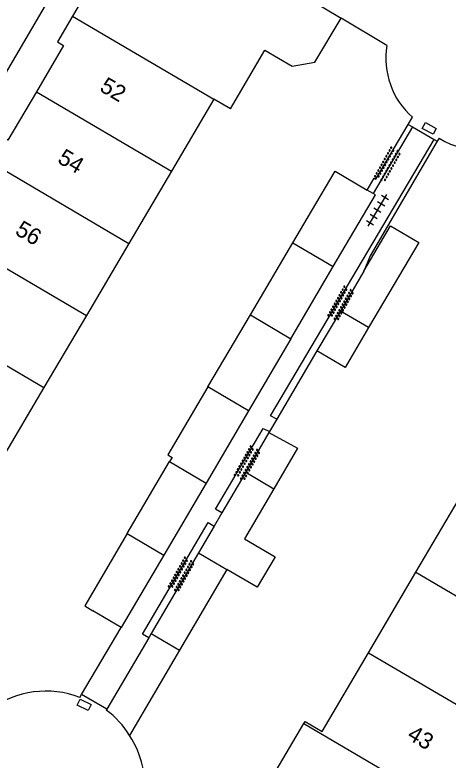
# Model space of a CAD drawing. Extents: x 132999 to 136000, y 398499 to 400501.
# Drawn here: x 133464.03 to 133490.43, y 399512.96 to 399558.39 of the extents above; entities that cross this region are included whole.
import ezdxf

# ---------------------------------------------------------------- set-up
doc = ezdxf.new("R2010")
doc.units = 0
for name, color, linetype in [('gg-afsc-erfafscheiding', 7, 'Continuous'), ('gg-afsc-muur', 7, 'Continuous'), ('gg-anno-huisnummerreeks BGT', 7, 'Continuous'), ('gg-bbg-bijgebouw', 7, 'Continuous'), ('gg-bbg-gedigitaliseerde bebouwing', 7, 'Continuous'), ('gg-bbg-gedigitaliseerde bijgebouw', 7, 'Continuous'), ('gg-bbg-hoofdgebouw', 7, 'Continuous'), ('gg-bbg-tussenscheiding', 7, 'Continuous'), ('gg-knt-verharding', 7, 'Continuous'), ('gt-symb-kolk center center', 7, 'Continuous'), ('gt-symb-overige verharding', 7, 'Continuous'), ('gt-symb-tegel verharding', 7, 'Continuous')]:
    doc.layers.add(name, color=color, linetype=linetype)

# ---------------------------------------------------------------- blocks, each defined once
blk = doc.blocks.new('gt0-OVH')
at = {"layer": 'gt-symb-overige verharding'}
for points in [[(-0.972, 0.298), (-0.967, 0.308), (-0.965, 0.319), (-0.966, 0.33), (-0.971, 0.34), (-0.978, 0.348), (-0.988, 0.353), (-0.999, 0.355), (-1.01, 0.354), (-1.02, 0.349), (-1.028, 0.342), (-1.033, 0.332), (-1.035, 0.321), (-1.034, 0.31), (-1.029, 0.3), (-1.022, 0.292), (-1.012, 0.287), (-1.001, 0.285), (-0.99, 0.286), (-0.98, 0.291)], [(-0.872, 0.106), (-0.867, 0.116), (-0.865, 0.126), (-0.866, 0.137), (-0.871, 0.147), (-0.878, 0.156), (-0.888, 0.161), (-0.899, 0.163), (-0.91, 0.162), (-0.92, 0.157), (-0.928, 0.15), (-0.933, 0.14), (-0.935, 0.129), (-0.934, 0.118), (-0.929, 0.108), (-0.922, 0.1), (-0.912, 0.095), (-0.901, 0.092), (-0.89, 0.094), (-0.88, 0.098)], [(-0.772, 0.298), (-0.767, 0.308), (-0.765, 0.319), (-0.766, 0.33), (-0.771, 0.34), (-0.778, 0.348), (-0.788, 0.353), (-0.799, 0.355), (-0.81, 0.354), (-0.82, 0.349), (-0.828, 0.342), (-0.833, 0.332), (-0.835, 0.321), (-0.834, 0.31), (-0.829, 0.3), (-0.822, 0.292), (-0.812, 0.287), (-0.801, 0.285), (-0.79, 0.286), (-0.78, 0.291)], [(-0.672, 0.106), (-0.667, 0.116), (-0.665, 0.126), (-0.666, 0.137), (-0.671, 0.147), (-0.678, 0.156), (-0.688, 0.161), (-0.699, 0.163), (-0.71, 0.162), (-0.72, 0.157), (-0.728, 0.15), (-0.733, 0.14), (-0.735, 0.129), (-0.734, 0.118), (-0.729, 0.108), (-0.722, 0.1), (-0.712, 0.095), (-0.701, 0.092), (-0.69, 0.094), (-0.68, 0.098)], [(-0.572, 0.298), (-0.567, 0.308), (-0.565, 0.319), (-0.566, 0.33), (-0.571, 0.34), (-0.578, 0.348), (-0.588, 0.353), (-0.599, 0.355), (-0.61, 0.354), (-0.62, 0.349), (-0.628, 0.342), (-0.633, 0.332), (-0.635, 0.321), (-0.634, 0.31), (-0.629, 0.3), (-0.622, 0.292), (-0.612, 0.287), (-0.601, 0.285), (-0.59, 0.286), (-0.58, 0.291)], [(-0.472, 0.106), (-0.467, 0.116), (-0.465, 0.126), (-0.466, 0.137), (-0.471, 0.147), (-0.478, 0.156), (-0.488, 0.161), (-0.499, 0.163), (-0.51, 0.162), (-0.52, 0.157), (-0.528, 0.15), (-0.533, 0.14), (-0.535, 0.129), (-0.534, 0.118), (-0.529, 0.108), (-0.522, 0.1), (-0.512, 0.095), (-0.501, 0.092), (-0.49, 0.094), (-0.48, 0.098)], [(-0.372, 0.298), (-0.367, 0.308), (-0.365, 0.319), (-0.366, 0.33), (-0.371, 0.34), (-0.378, 0.348), (-0.388, 0.353), (-0.399, 0.355), (-0.41, 0.354), (-0.42, 0.349), (-0.428, 0.342), (-0.433, 0.332), (-0.435, 0.321), (-0.434, 0.31), (-0.429, 0.3), (-0.422, 0.292), (-0.412, 0.287), (-0.401, 0.285), (-0.39, 0.286), (-0.38, 0.291)], [(-0.272, 0.106), (-0.267, 0.116), (-0.265, 0.126), (-0.266, 0.137), (-0.271, 0.147), (-0.278, 0.156), (-0.288, 0.161), (-0.299, 0.163), (-0.31, 0.162), (-0.32, 0.157), (-0.328, 0.15), (-0.333, 0.14), (-0.335, 0.129), (-0.334, 0.118), (-0.329, 0.108), (-0.322, 0.1), (-0.312, 0.095), (-0.301, 0.092), (-0.29, 0.094), (-0.28, 0.098)], [(-0.172, 0.298), (-0.167, 0.308), (-0.165, 0.319), (-0.166, 0.33), (-0.171, 0.34), (-0.178, 0.348), (-0.188, 0.353), (-0.199, 0.355), (-0.21, 0.354), (-0.22, 0.349), (-0.228, 0.342), (-0.233, 0.332), (-0.235, 0.321), (-0.234, 0.31), (-0.229, 0.3), (-0.222, 0.292), (-0.212, 0.287), (-0.201, 0.285), (-0.19, 0.286), (-0.18, 0.291)], [(-0.072, 0.106), (-0.067, 0.116), (-0.065, 0.126), (-0.066, 0.137), (-0.071, 0.147), (-0.078, 0.156), (-0.088, 0.161), (-0.099, 0.163), (-0.11, 0.162), (-0.12, 0.157), (-0.128, 0.15), (-0.133, 0.14), (-0.135, 0.129), (-0.134, 0.118), (-0.129, 0.108), (-0.122, 0.1), (-0.112, 0.095), (-0.101, 0.092), (-0.09, 0.094), (-0.08, 0.098)], [(0.028, 0.298), (0.033, 0.308), (0.035, 0.319), (0.034, 0.33), (0.029, 0.34), (0.022, 0.348), (0.012, 0.353), (0.001, 0.355), (-0.01, 0.354), (-0.02, 0.349), (-0.028, 0.342), (-0.033, 0.332), (-0.035, 0.321), (-0.034, 0.31), (-0.029, 0.3), (-0.022, 0.292), (-0.012, 0.287), (-0.001, 0.285), (0.01, 0.286), (0.02, 0.291)], [(0.128, 0.106), (0.133, 0.116), (0.135, 0.126), (0.134, 0.137), (0.129, 0.147), (0.122, 0.156), (0.112, 0.161), (0.101, 0.163), (0.09, 0.162), (0.08, 0.157), (0.072, 0.15), (0.067, 0.14), (0.065, 0.129), (0.066, 0.118), (0.071, 0.108), (0.078, 0.1), (0.088, 0.095), (0.099, 0.092), (0.11, 0.094), (0.12, 0.098)], [(0.228, 0.298), (0.233, 0.308), (0.235, 0.319), (0.234, 0.33), (0.229, 0.34), (0.222, 0.348), (0.212, 0.353), (0.201, 0.355), (0.19, 0.354), (0.18, 0.349), (0.172, 0.342), (0.167, 0.332), (0.165, 0.321), (0.166, 0.31), (0.171, 0.3), (0.178, 0.292), (0.188, 0.287), (0.199, 0.285), (0.21, 0.286), (0.22, 0.291)], [(0.328, 0.106), (0.333, 0.116), (0.335, 0.126), (0.334, 0.137), (0.329, 0.147), (0.322, 0.156), (0.312, 0.161), (0.301, 0.163), (0.29, 0.162), (0.28, 0.157), (0.272, 0.15), (0.267, 0.14), (0.265, 0.129), (0.266, 0.118), (0.271, 0.108), (0.278, 0.1), (0.288, 0.095), (0.299, 0.092), (0.31, 0.094), (0.32, 0.098)], [(0.428, 0.298), (0.433, 0.308), (0.435, 0.319), (0.434, 0.33), (0.429, 0.34), (0.422, 0.348), (0.412, 0.353), (0.401, 0.355), (0.39, 0.354), (0.38, 0.349), (0.372, 0.342), (0.367, 0.332), (0.365, 0.321), (0.366, 0.31), (0.371, 0.3), (0.378, 0.292), (0.388, 0.287), (0.399, 0.285), (0.41, 0.286), (0.42, 0.291)], [(0.528, 0.106), (0.533, 0.116), (0.535, 0.126), (0.534, 0.137), (0.529, 0.147), (0.522, 0.156), (0.512, 0.161), (0.501, 0.163), (0.49, 0.162), (0.48, 0.157), (0.472, 0.15), (0.467, 0.14), (0.465, 0.129), (0.466, 0.118), (0.471, 0.108), (0.478, 0.1), (0.488, 0.095), (0.499, 0.092), (0.51, 0.094), (0.52, 0.098)], [(0.628, 0.298), (0.633, 0.308), (0.635, 0.319), (0.634, 0.33), (0.629, 0.34), (0.622, 0.348), (0.612, 0.353), (0.601, 0.355), (0.59, 0.354), (0.58, 0.349), (0.572, 0.342), (0.567, 0.332), (0.565, 0.321), (0.566, 0.31), (0.571, 0.3), (0.578, 0.292), (0.588, 0.287), (0.599, 0.285), (0.61, 0.286), (0.62, 0.291)], [(0.728, 0.106), (0.733, 0.116), (0.735, 0.126), (0.734, 0.137), (0.729, 0.147), (0.722, 0.156), (0.712, 0.161), (0.701, 0.163), (0.69, 0.162), (0.68, 0.157), (0.672, 0.15), (0.667, 0.14), (0.665, 0.129), (0.666, 0.118), (0.671, 0.108), (0.678, 0.1), (0.688, 0.095), (0.699, 0.092), (0.71, 0.094), (0.72, 0.098)], [(0.828, 0.298), (0.833, 0.308), (0.835, 0.319), (0.834, 0.33), (0.829, 0.34), (0.822, 0.348), (0.812, 0.353), (0.801, 0.355), (0.79, 0.354), (0.78, 0.349), (0.772, 0.342), (0.767, 0.332), (0.765, 0.321), (0.766, 0.31), (0.771, 0.3), (0.778, 0.292), (0.788, 0.287), (0.799, 0.285), (0.81, 0.286), (0.82, 0.291)], [(0.928, 0.106), (0.933, 0.116), (0.935, 0.126), (0.934, 0.137), (0.929, 0.147), (0.922, 0.156), (0.912, 0.161), (0.901, 0.163), (0.89, 0.162), (0.88, 0.157), (0.872, 0.15), (0.867, 0.14), (0.865, 0.129), (0.866, 0.118), (0.871, 0.108), (0.878, 0.1), (0.888, 0.095), (0.899, 0.092), (0.91, 0.094), (0.92, 0.098)], [(1.028, 0.298), (1.033, 0.308), (1.035, 0.319), (1.034, 0.33), (1.029, 0.34), (1.022, 0.348), (1.012, 0.353), (1.001, 0.355), (0.99, 0.354), (0.98, 0.349), (0.972, 0.342), (0.967, 0.332), (0.965, 0.321), (0.966, 0.31), (0.971, 0.3), (0.978, 0.292), (0.988, 0.287), (0.999, 0.285), (1.01, 0.286), (1.02, 0.291)], [(-0.972, -0.142), (-0.967, -0.132), (-0.965, -0.121), (-0.966, -0.11), (-0.971, -0.1), (-0.978, -0.092), (-0.988, -0.087), (-0.999, -0.085), (-1.01, -0.086), (-1.02, -0.091), (-1.028, -0.098), (-1.033, -0.108), (-1.035, -0.119), (-1.034, -0.13), (-1.029, -0.14), (-1.022, -0.148), (-1.012, -0.153), (-1.001, -0.155), (-0.99, -0.154), (-0.98, -0.149)], [(-0.872, -0.334), (-0.867, -0.324), (-0.865, -0.314), (-0.866, -0.303), (-0.871, -0.293), (-0.878, -0.284), (-0.888, -0.279), (-0.899, -0.277), (-0.91, -0.278), (-0.92, -0.283), (-0.928, -0.29), (-0.933, -0.3), (-0.935, -0.311), (-0.934, -0.322), (-0.929, -0.332), (-0.922, -0.34), (-0.912, -0.345), (-0.901, -0.348), (-0.89, -0.346), (-0.88, -0.342)], [(-0.772, -0.142), (-0.767, -0.132), (-0.765, -0.121), (-0.766, -0.11), (-0.771, -0.1), (-0.778, -0.092), (-0.788, -0.087), (-0.799, -0.085), (-0.81, -0.086), (-0.82, -0.091), (-0.828, -0.098), (-0.833, -0.108), (-0.835, -0.119), (-0.834, -0.13), (-0.829, -0.14), (-0.822, -0.148), (-0.812, -0.153), (-0.801, -0.155), (-0.79, -0.154), (-0.78, -0.149)], [(-0.672, -0.334), (-0.667, -0.324), (-0.665, -0.314), (-0.666, -0.303), (-0.671, -0.293), (-0.678, -0.284), (-0.688, -0.279), (-0.699, -0.277), (-0.71, -0.278), (-0.72, -0.283), (-0.728, -0.29), (-0.733, -0.3), (-0.735, -0.311), (-0.734, -0.322), (-0.729, -0.332), (-0.722, -0.34), (-0.712, -0.345), (-0.701, -0.348), (-0.69, -0.346), (-0.68, -0.342)], [(-0.572, -0.142), (-0.567, -0.132), (-0.565, -0.121), (-0.566, -0.11), (-0.571, -0.1), (-0.578, -0.092), (-0.588, -0.087), (-0.599, -0.085), (-0.61, -0.086), (-0.62, -0.091), (-0.628, -0.098), (-0.633, -0.108), (-0.635, -0.119), (-0.634, -0.13), (-0.629, -0.14), (-0.622, -0.148), (-0.612, -0.153), (-0.601, -0.155), (-0.59, -0.154), (-0.58, -0.149)], [(-0.472, -0.334), (-0.467, -0.324), (-0.465, -0.314), (-0.466, -0.303), (-0.471, -0.293), (-0.478, -0.284), (-0.488, -0.279), (-0.499, -0.277), (-0.51, -0.278), (-0.52, -0.283), (-0.528, -0.29), (-0.533, -0.3), (-0.535, -0.311), (-0.534, -0.322), (-0.529, -0.332), (-0.522, -0.34), (-0.512, -0.345), (-0.501, -0.348), (-0.49, -0.346), (-0.48, -0.342)], [(-0.372, -0.142), (-0.367, -0.132), (-0.365, -0.121), (-0.366, -0.11), (-0.371, -0.1), (-0.378, -0.092), (-0.388, -0.087), (-0.399, -0.085), (-0.41, -0.086), (-0.42, -0.091), (-0.428, -0.098), (-0.433, -0.108), (-0.435, -0.119), (-0.434, -0.13), (-0.429, -0.14), (-0.422, -0.148), (-0.412, -0.153), (-0.401, -0.155), (-0.39, -0.154), (-0.38, -0.149)], [(-0.272, -0.334), (-0.267, -0.324), (-0.265, -0.314), (-0.266, -0.303), (-0.271, -0.293), (-0.278, -0.284), (-0.288, -0.279), (-0.299, -0.277), (-0.31, -0.278), (-0.32, -0.283), (-0.328, -0.29), (-0.333, -0.3), (-0.335, -0.311), (-0.334, -0.322), (-0.329, -0.332), (-0.322, -0.34), (-0.312, -0.345), (-0.301, -0.348), (-0.29, -0.346), (-0.28, -0.342)], [(-0.172, -0.142), (-0.167, -0.132), (-0.165, -0.121), (-0.166, -0.11), (-0.171, -0.1), (-0.178, -0.092), (-0.188, -0.087), (-0.199, -0.085), (-0.21, -0.086), (-0.22, -0.091), (-0.228, -0.098), (-0.233, -0.108), (-0.235, -0.119), (-0.234, -0.13), (-0.229, -0.14), (-0.222, -0.148), (-0.212, -0.153), (-0.201, -0.155), (-0.19, -0.154), (-0.18, -0.149)], [(-0.072, -0.334), (-0.067, -0.324), (-0.065, -0.314), (-0.066, -0.303), (-0.071, -0.293), (-0.078, -0.284), (-0.088, -0.279), (-0.099, -0.277), (-0.11, -0.278), (-0.12, -0.283), (-0.128, -0.29), (-0.133, -0.3), (-0.135, -0.311), (-0.134, -0.322), (-0.129, -0.332), (-0.122, -0.34), (-0.112, -0.345), (-0.101, -0.348), (-0.09, -0.346), (-0.08, -0.342)], [(0.028, -0.142), (0.033, -0.132), (0.035, -0.121), (0.034, -0.11), (0.029, -0.1), (0.022, -0.092), (0.012, -0.087), (0.001, -0.085), (-0.01, -0.086), (-0.02, -0.091), (-0.028, -0.098), (-0.033, -0.108), (-0.035, -0.119), (-0.034, -0.13), (-0.029, -0.14), (-0.022, -0.148), (-0.012, -0.153), (-0.001, -0.155), (0.01, -0.154), (0.02, -0.149)], [(0.128, -0.334), (0.133, -0.324), (0.135, -0.314), (0.134, -0.303), (0.129, -0.293), (0.122, -0.284), (0.112, -0.279), (0.101, -0.277), (0.09, -0.278), (0.08, -0.283), (0.072, -0.29), (0.067, -0.3), (0.065, -0.311), (0.066, -0.322), (0.071, -0.332), (0.078, -0.34), (0.088, -0.345), (0.099, -0.348), (0.11, -0.346), (0.12, -0.342)], [(0.228, -0.142), (0.233, -0.132), (0.235, -0.121), (0.234, -0.11), (0.229, -0.1), (0.222, -0.092), (0.212, -0.087), (0.201, -0.085), (0.19, -0.086), (0.18, -0.091), (0.172, -0.098), (0.167, -0.108), (0.165, -0.119), (0.166, -0.13), (0.171, -0.14), (0.178, -0.148), (0.188, -0.153), (0.199, -0.155), (0.21, -0.154), (0.22, -0.149)], [(0.328, -0.334), (0.333, -0.324), (0.335, -0.314), (0.334, -0.303), (0.329, -0.293), (0.322, -0.284), (0.312, -0.279), (0.301, -0.277), (0.29, -0.278), (0.28, -0.283), (0.272, -0.29), (0.267, -0.3), (0.265, -0.311), (0.266, -0.322), (0.271, -0.332), (0.278, -0.34), (0.288, -0.345), (0.299, -0.348), (0.31, -0.346), (0.32, -0.342)], [(0.428, -0.142), (0.433, -0.132), (0.435, -0.121), (0.434, -0.11), (0.429, -0.1), (0.422, -0.092), (0.412, -0.087), (0.401, -0.085), (0.39, -0.086), (0.38, -0.091), (0.372, -0.098), (0.367, -0.108), (0.365, -0.119), (0.366, -0.13), (0.371, -0.14), (0.378, -0.148), (0.388, -0.153), (0.399, -0.155), (0.41, -0.154), (0.42, -0.149)], [(0.528, -0.334), (0.533, -0.324), (0.535, -0.314), (0.534, -0.303), (0.529, -0.293), (0.522, -0.284), (0.512, -0.279), (0.501, -0.277), (0.49, -0.278), (0.48, -0.283), (0.472, -0.29), (0.467, -0.3), (0.465, -0.311), (0.466, -0.322), (0.471, -0.332), (0.478, -0.34), (0.488, -0.345), (0.499, -0.348), (0.51, -0.346), (0.52, -0.342)], [(0.628, -0.142), (0.633, -0.132), (0.635, -0.121), (0.634, -0.11), (0.629, -0.1), (0.622, -0.092), (0.612, -0.087), (0.601, -0.085), (0.59, -0.086), (0.58, -0.091), (0.572, -0.098), (0.567, -0.108), (0.565, -0.119), (0.566, -0.13), (0.571, -0.14), (0.578, -0.148), (0.588, -0.153), (0.599, -0.155), (0.61, -0.154), (0.62, -0.149)], [(0.728, -0.334), (0.733, -0.324), (0.735, -0.314), (0.734, -0.303), (0.729, -0.293), (0.722, -0.284), (0.712, -0.279), (0.701, -0.277), (0.69, -0.278), (0.68, -0.283), (0.672, -0.29), (0.667, -0.3), (0.665, -0.311), (0.666, -0.322), (0.671, -0.332), (0.678, -0.34), (0.688, -0.345), (0.699, -0.348), (0.71, -0.346), (0.72, -0.342)], [(0.828, -0.142), (0.833, -0.132), (0.835, -0.121), (0.834, -0.11), (0.829, -0.1), (0.822, -0.092), (0.812, -0.087), (0.801, -0.085), (0.79, -0.086), (0.78, -0.091), (0.772, -0.098), (0.767, -0.108), (0.765, -0.119), (0.766, -0.13), (0.771, -0.14), (0.778, -0.148), (0.788, -0.153), (0.799, -0.155), (0.81, -0.154), (0.82, -0.149)], [(0.928, -0.334), (0.933, -0.324), (0.935, -0.314), (0.934, -0.303), (0.929, -0.293), (0.922, -0.284), (0.912, -0.279), (0.901, -0.277), (0.89, -0.278), (0.88, -0.283), (0.872, -0.29), (0.867, -0.3), (0.865, -0.311), (0.866, -0.322), (0.871, -0.332), (0.878, -0.34), (0.888, -0.345), (0.899, -0.348), (0.91, -0.346), (0.92, -0.342)], [(1.028, -0.142), (1.033, -0.132), (1.035, -0.121), (1.034, -0.11), (1.029, -0.1), (1.022, -0.092), (1.012, -0.087), (1.001, -0.085), (0.99, -0.086), (0.98, -0.091), (0.972, -0.098), (0.967, -0.108), (0.965, -0.119), (0.966, -0.13), (0.971, -0.14), (0.978, -0.148), (0.988, -0.153), (0.999, -0.155), (1.01, -0.154), (1.02, -0.149)]]:
    blk.add_lwpolyline(points, close=True, dxfattribs=at)
blk = doc.blocks.new('gt0-TEG1')
at = {"layer": 'gt-symb-tegel verharding'}
for p, q in [((-1.125, 0), (1.125, 0)), ((-0.9, -0.25), (-0.9, 0.25)), ((-0.45, -0.25), (-0.45, 0.25)), ((0, -0.25), (0, 0.25)), ((0.45, -0.25), (0.45, 0.25)), ((0.9, -0.25), (0.9, 0.25))]:
    blk.add_line(p, q, dxfattribs=at)
blk = doc.blocks.new('gt0-KOLKCC')
at = {"layer": 'gt-symb-kolk center center'}
blk.add_lwpolyline([(-0.375, 0.2), (0.375, 0.2), (0.375, -0.2), (-0.375, -0.2)], close=True, dxfattribs=at)

msp = doc.modelspace()

# ---------------------------------------------------------------- linework, layer by layer
at = {"layer": 'gg-afsc-erfafscheiding'}
for p, q in [((133482.433, 399537.909), (133479.988, 399533.742)), ((133479.988, 399533.742), (133479.543, 399532.985)), ((133479.543, 399532.985), (133479.505, 399532.934)), ((133468.096, 399516.953), (133470.512, 399521.05)), ((133467.998, 399516.787), (133468.096, 399516.953))]:
    msp.add_line(p, q, dxfattribs=at)
msp.add_arc((133465.931, 399511.297), 5.866, 69.3728, 125.4596, dxfattribs=at)
at = {"layer": 'gg-afsc-muur'}
for p, q in [((133486.699, 399556.523), (133483.908, 399558.194)), ((133488.003, 399551.717), (133488.261, 399552.155)), ((133489.874, 399550.876), (133489.764, 399550.691))]:
    msp.add_line(p, q, dxfattribs=at)
for points in [[(133485.504, 399547.71), (133485.927, 399548.426), (133486.029, 399548.367), (133488.003, 399551.717)], [(133489.764, 399550.691), (133485.682, 399543.692), (133485.294, 399542.765)]]:
    msp.add_lwpolyline(points, dxfattribs=at)
for centre, radius, start, end in [((133491.402, 399555.742), 4.768, 170.5662, 228.788), ((133492.402, 399554.922), 4.771, 238.0067, 312.1295), ((133466.131, 399511.274), 5.834, 353.6406, 32.9957)]:
    msp.add_arc(centre, radius, start, end, dxfattribs=at)
at = {"layer": 'gg-bbg-bijgebouw'}
for p, q in [((133485.294, 399542.765), (133483.863, 399540.337)), ((133483.863, 399540.337), (133482.433, 399537.909)), ((133479.505, 399532.934), (133478.094, 399530.521)), ((133478.094, 399530.521), (133476.637, 399528.031)), ((133476.637, 399528.031), (133476.167, 399527.227)), ((133476.167, 399527.227), (133475.217, 399525.603)), ((133475.217, 399525.603), (133472.338, 399520.681)), ((133472.186, 399520.422), (133469.64, 399516.069)), ((133472.338, 399520.681), (133472.186, 399520.422)), ((133469.64, 399516.069), (133469.601, 399516.002))]:
    msp.add_line(p, q, dxfattribs=at)
msp.add_arc((133466.705, 399511.916), 5.008, 30.4046, 54.6665, dxfattribs=at)
at = {"layer": 'gg-bbg-gedigitaliseerde bebouwing'}
for p, q in [((133482.302, 399555.501), (133483.908, 399558.194)), ((133476.155, 399553.247), (133473.568, 399548.855)), ((133477.161, 399552.654), (133476.155, 399553.247)), ((133473.568, 399548.855), (133470.977, 399544.458)), ((133470.977, 399544.458), (133468.389, 399540.065)), ((133468.389, 399540.065), (133465.799, 399535.67)), ((133465.799, 399535.67), (133463.211, 399531.277)), ((133488.468, 399524.415), (133491.358, 399529.325)), ((133485.577, 399519.504), (133488.468, 399524.415)), ((133477.133, 399507.556), (133481.642, 399515.202))]:
    msp.add_line(p, q, dxfattribs=at)
for points in [[(133477.161, 399552.654), (133479.265, 399556.232), (133480.925, 399555.255), (133482.302, 399555.501)], [(133481.642, 399515.202), (133481.713, 399515.322), (133482.755, 399514.709), (133485.577, 399519.504)]]:
    msp.add_lwpolyline(points, dxfattribs=at)
at = {"layer": 'gg-bbg-gedigitaliseerde bijgebouw'}
for p, q in [((133485.865, 399547.498), (133485.504, 399547.71)), ((133480.967, 399544.497), (133482.095, 399546.415)), ((133478.381, 399540.1), (133480.967, 399544.497)), ((133480.848, 399538.648), (133483.431, 399543.046)), ((133475.797, 399535.706), (133478.381, 399540.1)), ((133480.848, 399538.648), (133478.266, 399534.252)), ((133478.266, 399534.252), (133475.681, 399529.85)), ((133470.877, 399526.767), (133473.459, 399531.159)), ((133475.681, 399529.85), (133473.102, 399525.459)), ((133479.818, 399529.506), (133478.028, 399526.441)), ((133473.102, 399525.459), (133470.512, 399521.05)), ((133476.944, 399524.586), (133474.068, 399519.662)), ((133470.512, 399521.05), (133468.788, 399522.064)), ((133474.068, 399519.662), (133471.024, 399514.451))]:
    msp.add_line(p, q, dxfattribs=at)
for points in [[(133482.095, 399546.415), (133483.545, 399548.868), (133485.504, 399547.71)], [(133483.431, 399543.046), (133485.998, 399547.42), (133485.865, 399547.498)], [(133485.294, 399542.765), (133486.926, 399545.534), (133488.643, 399544.523), (133485.581, 399539.325)], [(133485.581, 399539.325), (133484.15, 399536.897), (133482.433, 399537.909)], [(133475.797, 399535.706), (133473.36, 399531.564), (133473.611, 399531.416), (133473.459, 399531.159)], [(133479.505, 399532.934), (133481.256, 399531.968), (133479.818, 399529.506)], [(133470.877, 399526.767), (133468.285, 399522.36), (133468.788, 399522.064)], [(133478.028, 399526.441), (133479.885, 399525.349), (133478.796, 399523.497), (133476.944, 399524.586)]]:
    msp.add_lwpolyline(points, dxfattribs=at)
at = {"layer": 'gg-bbg-hoofdgebouw'}
msp.add_line((133473.97, 399564.181), (133483.908, 399558.194), dxfattribs=at)
for points in [[(133473.97, 399564.181), (133472.39, 399561.52), (133470.58, 399562.59), (133468.77, 399559.54), (133468.39, 399559.77), (133467.541, 399558.321)], [(133467.541, 399558.321), (133466.62, 399556.75), (133467, 399556.52), (133465.343, 399553.699)], [(133465.343, 399553.699), (133463.61, 399550.75), (133463.23, 399550.98), (133462.37, 399549.525)]]:
    msp.add_lwpolyline(points, dxfattribs=at)
at = {"layer": 'gg-bbg-tussenscheiding'}
for p, q in [((133467.541, 399558.321), (133476.155, 399553.247)), ((133465.343, 399553.699), (133473.568, 399548.855)), ((133462.37, 399549.525), (133470.977, 399544.458)), ((133460.157, 399544.909), (133468.389, 399540.065)), ((133480.967, 399544.497), (133483.431, 399543.046)), ((133457.191, 399540.741), (133465.799, 399535.67)), ((133485.581, 399539.325), (133483.863, 399540.337)), ((133478.381, 399540.1), (133480.848, 399538.648)), ((133478.266, 399534.252), (133475.797, 399535.706)), ((133473.459, 399531.159), (133475.681, 399529.85)), ((133478.094, 399530.521), (133479.818, 399529.506)), ((133470.877, 399526.767), (133473.102, 399525.459)), ((133475.217, 399525.603), (133476.944, 399524.586)), ((133488.468, 399524.415), (133503.217, 399515.735)), ((133472.338, 399520.681), (133474.068, 399519.662)), ((133485.577, 399519.504), (133493.678, 399514.734)), ((133481.642, 399515.202), (133497.43, 399505.905))]:
    msp.add_line(p, q, dxfattribs=at)
at = {"layer": 'gg-knt-verharding'}
for p, q in [((133446.37, 399525.73), (133470.265, 399566.395)), ((133488.003, 399551.717), (133488.259, 399551.568)), ((133488.259, 399551.568), (133485.865, 399547.498)), ((133488.259, 399551.568), (133489.581, 399550.798)), ((133489.581, 399550.798), (133489.764, 399550.691)), ((133469.64, 399516.069), (133468.096, 399516.953))]:
    msp.add_line(p, q, dxfattribs=at)
for points in [[(133479.988, 399533.742), (133479.61, 399533.951), (133489.581, 399550.798)], [(133476.637, 399528.031), (133476.265, 399528.26), (133479.16, 399533.167), (133479.543, 399532.985)], [(133472.186, 399520.422), (133471.803, 399520.634), (133475.808, 399527.442), (133476.167, 399527.227)]]:
    msp.add_lwpolyline(points, dxfattribs=at)

# ---------------------------------------------------------------- block references
at = {"layer": 'gt-symb-kolk center center'}
for p, rotation in [((133489.277, 399551.467), 151.2569643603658), ((133468.252, 399516.328), -26.231939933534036)]:
    msp.add_blockref('gt0-KOLKCC', p, dxfattribs=dict(at, rotation=rotation))
at = {"layer": 'gt-symb-overige verharding'}
for p, rotation in [((133486.751, 399549.269), 60.71717142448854), ((133483.897, 399540.792), 60.71717142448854), ((133478.19, 399531.049), 60.717171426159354), ((133474.177, 399524.267), 60.69524612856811)]:
    msp.add_blockref('gt0-OVH', p, dxfattribs=dict(at, rotation=rotation))
at = {"layer": 'gt-symb-tegel verharding', "rotation": 59.488000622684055}
msp.add_blockref('gt0-TEG1', (133486.12, 399546.476), dxfattribs=at)

# ---------------------------------------------------------------- texts
at = {"layer": 'gg-anno-huisnummerreeks BGT'}
for s, rotation, p in [('52', 329.6, (133469.134, 399553.789)), ('54', 329.5, (133466.567, 399549.419)), ('56', 329.4, (133463.982, 399545.047)), ('43', 329.5, (133487.87, 399514.29))]:
    msp.add_text(s, height=1, rotation=rotation, dxfattribs=at).set_placement(p)

doc.saveas('drawing.dxf')
